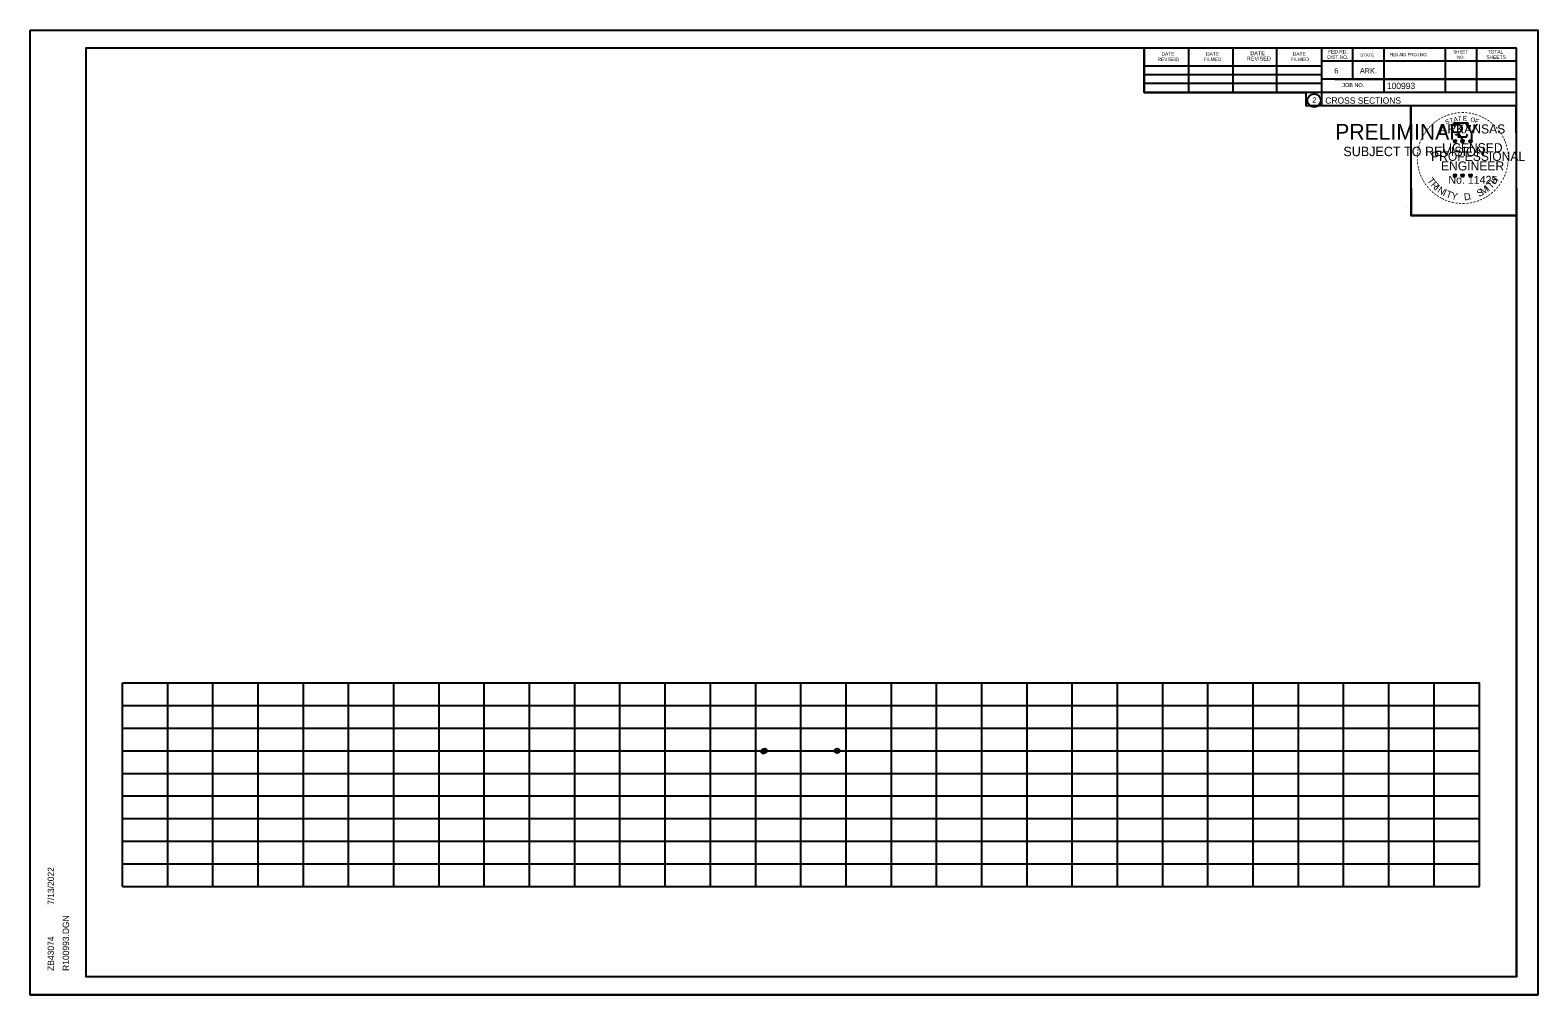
# Model space of a CAD drawing. Extents: x 4667 to 1632277, y -2100 to 724501.
# Drawn here: x 8302.5 to 8635.8, y -1750.4 to -1537.1 of the extents above; entities that cross this region are included whole.
import ezdxf

# ---------------------------------------------------------------- set-up
doc = ezdxf.new("R2010")
doc.units = 0
doc.layers.add('R_Grid', color=7, linetype='Continuous')
doc.layers.add('R_No Plot', color=7, linetype='Continuous')

msp = doc.modelspace()

# ---------------------------------------------------------------- linework, layer by layer
at = {"layer": 'R_Grid'}
for p, q in [((8322.91, -1681.44), (8622.91, -1681.44)), ((8322.91, -1726.44), (8322.91, -1681.44)), ((8332.91, -1726.44), (8332.91, -1681.44)), ((8342.91, -1726.44), (8342.91, -1681.44)), ((8352.91, -1726.44), (8352.91, -1681.44)), ((8362.91, -1726.44), (8362.91, -1681.44)), ((8372.91, -1726.44), (8372.91, -1681.44)), ((8382.91, -1726.44), (8382.91, -1681.44)), ((8392.91, -1726.44), (8392.91, -1681.44)), ((8402.91, -1726.44), (8402.91, -1681.44)), ((8412.91, -1726.44), (8412.91, -1681.44)), ((8422.91, -1726.44), (8422.91, -1681.44)), ((8432.91, -1726.44), (8432.91, -1681.44)), ((8442.91, -1726.44), (8442.91, -1681.44)), ((8452.91, -1726.44), (8452.91, -1681.44)), ((8462.91, -1726.44), (8462.91, -1681.44)), ((8472.91, -1726.44), (8472.91, -1681.44)), ((8482.91, -1726.44), (8482.91, -1681.44)), ((8492.91, -1726.44), (8492.91, -1681.44)), ((8502.91, -1726.44), (8502.91, -1681.44)), ((8512.91, -1726.44), (8512.91, -1681.44)), ((8522.91, -1726.44), (8522.91, -1681.44)), ((8532.91, -1726.44), (8532.91, -1681.44)), ((8542.91, -1726.44), (8542.91, -1681.44)), ((8552.91, -1726.44), (8552.91, -1681.44)), ((8562.91, -1726.44), (8562.91, -1681.44)), ((8572.91, -1726.44), (8572.91, -1681.44)), ((8582.91, -1726.44), (8582.91, -1681.44)), ((8592.91, -1726.44), (8592.91, -1681.44)), ((8602.91, -1726.44), (8602.91, -1681.44)), ((8612.91, -1726.44), (8612.91, -1681.44)), ((8622.91, -1726.44), (8622.91, -1681.44)), ((8322.91, -1686.44), (8622.91, -1686.44)), ((8322.91, -1691.44), (8622.91, -1691.44)), ((8322.91, -1696.44), (8622.91, -1696.44)), ((8322.91, -1701.44), (8622.91, -1701.44)), ((8322.91, -1706.44), (8622.91, -1706.44)), ((8322.91, -1711.44), (8622.91, -1711.44)), ((8322.91, -1716.44), (8622.91, -1716.44)), ((8322.91, -1721.44), (8622.91, -1721.44)), ((8322.91, -1726.44), (8622.91, -1726.44))]:
    msp.add_line(p, q, dxfattribs=at)
at = {"layer": 'R_No Plot'}
for p, q in [((8302.51, -1537.09), (8635.84, -1537.09)), ((8314.91, -1540.98), (8631.09, -1540.98)), ((8314.91, -1746.44), (8314.91, -1540.98)), ((8467.43, -1541.24), (8467.43, -1541.24)), ((8467.43, -1541.24), (8467.43, -1541.24)), ((8548.83, -1550.86), (8548.83, -1540.98)), ((8558.69, -1550.86), (8558.69, -1541.18)), ((8568.45, -1550.86), (8568.45, -1541.18)), ((8578.13, -1550.86), (8578.13, -1541.18)), ((8587.99, -1540.98), (8587.99, -1553.78)), ((8594.83, -1540.98), (8594.83, -1547.92)), ((8601.77, -1540.98), (8601.77, -1550.86)), ((8615.35, -1540.98), (8615.35, -1550.86)), ((8622.29, -1540.98), (8622.29, -1550.86)), ((8631.09, -1746.44), (8631.09, -1540.98)), ((8548.83, -1545), (8587.99, -1545)), ((8631.09, -1543.92), (8587.99, -1543.92)), ((8631.09, -1543.9), (8631.09, -1543.9)), ((8548.83, -1546.86), (8587.99, -1546.86)), ((8548.83, -1550.86), (8548.83, -1548.8)), ((8548.83, -1548.8), (8587.99, -1548.8)), ((8631.09, -1547.92), (8587.99, -1547.92)), ((8590.95, -1547.92), (8631.09, -1547.92)), ((8631.09, -1550.86), (8548.83, -1550.86)), ((8587.99, -1553.78), (8631.09, -1553.78)), ((8617.18, -1561.52), (8617.52, -1561.64)), ((8617.18, -1561.52), (8617.43, -1561.57)), ((8617.18, -1561.52), (8617.41, -1561.65)), ((8617.31, -1561.93), (8617.52, -1561.64)), ((8617.31, -1561.93), (8617.43, -1561.69)), ((8617.31, -1561.93), (8617.52, -1561.72)), ((8617.52, -1561.27), (8617.48, -1561.52)), ((8617.52, -1561.64), (8617.52, -1561.27)), ((8617.52, -1561.27), (8617.57, -1561.52)), ((8617.87, -1561.52), (8617.52, -1561.64)), ((8617.74, -1561.93), (8617.52, -1561.64)), ((8617.74, -1561.93), (8617.52, -1561.72)), ((8617.87, -1561.52), (8617.59, -1561.57)), ((8617.74, -1561.93), (8617.6, -1561.64)), ((8617.87, -1561.52), (8617.67, -1561.63)), ((8618.85, -1561.52), (8619.19, -1561.64)), ((8618.85, -1561.52), (8619.1, -1561.57)), ((8618.85, -1561.52), (8619.08, -1561.65)), ((8618.98, -1561.93), (8619.19, -1561.64)), ((8618.98, -1561.93), (8619.1, -1561.69)), ((8618.98, -1561.93), (8619.19, -1561.72)), ((8619.19, -1561.27), (8619.15, -1561.52)), ((8619.19, -1561.64), (8619.19, -1561.27)), ((8619.19, -1561.27), (8619.24, -1561.52)), ((8619.54, -1561.52), (8619.19, -1561.64)), ((8619.41, -1561.93), (8619.19, -1561.64)), ((8619.41, -1561.93), (8619.19, -1561.72)), ((8619.54, -1561.52), (8619.26, -1561.57)), ((8619.41, -1561.93), (8619.27, -1561.64)), ((8619.54, -1561.52), (8619.34, -1561.63)), ((8620.61, -1561.54), (8620.96, -1561.65)), ((8620.61, -1561.54), (8620.86, -1561.58)), ((8620.61, -1561.54), (8620.85, -1561.66)), ((8620.74, -1561.94), (8620.96, -1561.65)), ((8620.74, -1561.94), (8620.87, -1561.7)), ((8620.74, -1561.94), (8620.96, -1561.73)), ((8620.96, -1561.28), (8620.92, -1561.53)), ((8620.96, -1561.65), (8620.96, -1561.28)), ((8620.96, -1561.28), (8621.01, -1561.53)), ((8621.31, -1561.54), (8620.96, -1561.65)), ((8621.17, -1561.94), (8620.96, -1561.65)), ((8621.17, -1561.94), (8620.96, -1561.73)), ((8621.31, -1561.54), (8621.02, -1561.59)), ((8621.17, -1561.94), (8621.03, -1561.65)), ((8621.31, -1561.54), (8621.1, -1561.64)), ((8617.17, -1569.1), (8617.52, -1569.21)), ((8617.17, -1569.1), (8617.42, -1569.14)), ((8617.17, -1569.1), (8617.41, -1569.22)), ((8617.3, -1569.51), (8617.52, -1569.21)), ((8617.3, -1569.51), (8617.43, -1569.26)), ((8617.3, -1569.51), (8617.52, -1569.29)), ((8617.52, -1568.84), (8617.48, -1569.1)), ((8617.52, -1569.21), (8617.52, -1568.84)), ((8617.52, -1568.84), (8617.57, -1569.09)), ((8617.87, -1569.1), (8617.52, -1569.21)), ((8617.73, -1569.51), (8617.52, -1569.21)), ((8617.73, -1569.51), (8617.52, -1569.29)), ((8617.87, -1569.1), (8617.58, -1569.15)), ((8617.73, -1569.51), (8617.6, -1569.21)), ((8617.87, -1569.1), (8617.66, -1569.2)), ((8618.84, -1569.1), (8619.19, -1569.21)), ((8618.84, -1569.1), (8619.09, -1569.14)), ((8618.84, -1569.1), (8619.08, -1569.22)), ((8618.97, -1569.51), (8619.19, -1569.21)), ((8618.97, -1569.51), (8619.1, -1569.26)), ((8618.97, -1569.51), (8619.19, -1569.29)), ((8619.19, -1568.84), (8619.15, -1569.1)), ((8619.19, -1569.21), (8619.19, -1568.84)), ((8619.19, -1568.84), (8619.24, -1569.09)), ((8619.54, -1569.1), (8619.19, -1569.21)), ((8619.4, -1569.51), (8619.19, -1569.21)), ((8619.4, -1569.51), (8619.19, -1569.29)), ((8619.54, -1569.1), (8619.25, -1569.15)), ((8619.4, -1569.51), (8619.27, -1569.21)), ((8619.54, -1569.1), (8619.33, -1569.2)), ((8620.61, -1569.11), (8620.96, -1569.22)), ((8620.61, -1569.11), (8620.86, -1569.15)), ((8620.61, -1569.11), (8620.84, -1569.23)), ((8620.74, -1569.52), (8620.96, -1569.22)), ((8620.74, -1569.52), (8620.87, -1569.27)), ((8620.74, -1569.52), (8620.95, -1569.3)), ((8620.96, -1568.85), (8620.92, -1569.11)), ((8621.17, -1569.52), (8620.95, -1569.3)), ((8620.96, -1569.22), (8620.96, -1568.85)), ((8620.96, -1568.85), (8621.01, -1569.1)), ((8621.3, -1569.11), (8620.96, -1569.22)), ((8621.17, -1569.52), (8620.96, -1569.22)), ((8621.3, -1569.11), (8621.02, -1569.16)), ((8621.17, -1569.52), (8621.03, -1569.22)), ((8621.3, -1569.11), (8621.1, -1569.21)), ((8607.13, -1576.24), (8607.13, -1576.24)), ((8314.91, -1746.44), (8314.91, -1746.44)), ((8631.09, -1746.44), (8314.91, -1746.44)), ((8302.51, -1750.42), (8635.84, -1750.42))]:
    msp.add_line(p, q, dxfattribs=at)
for points in [[(8302.5, -1537.09), (8635.84, -1537.09), (8635.84, -1750.42), (8302.5, -1750.42)], [(8548.83, -1540.98), (8548.83, -1550.86), (8584.56, -1550.86), (8584.56, -1553.78), (8607.76, -1553.78), (8607.76, -1578.11), (8631.09, -1578.11), (8631.09, -1746.44), (8314.91, -1746.44), (8314.91, -1540.98)], [(8607.76, -1553.78), (8630.97, -1553.78), (8631.09, -1578.11), (8607.88, -1578.11)]]:
    msp.add_lwpolyline(points, close=True, dxfattribs=at)
for points in [[(8617.22, -1557.65), (8617.49, -1558.47)], [(8620.73, -1558.57), (8620.87, -1558.28), (8620.18, -1558.31), (8620.33, -1557.65), (8617.22, -1557.65)], [(8617.52, -1561.27), (8617.74, -1561.93), (8617.18, -1561.52), (8617.87, -1561.52), (8617.31, -1561.93), (8617.52, -1561.27)], [(8617.71, -1560.07), (8617.71, -1560.16), (8618.27, -1560.18), (8618.22, -1560.65), (8620.09, -1560.65), (8620.29, -1560.11)], [(8619.19, -1561.27), (8619.41, -1561.93), (8618.85, -1561.52), (8619.54, -1561.52), (8618.98, -1561.93), (8619.19, -1561.27)], [(8620.96, -1561.28), (8621.17, -1561.94), (8620.61, -1561.54), (8621.31, -1561.54), (8620.74, -1561.94), (8620.96, -1561.28)], [(8617.52, -1568.84), (8617.73, -1569.51), (8617.17, -1569.1), (8617.87, -1569.1), (8617.3, -1569.51), (8617.52, -1568.84)], [(8619.19, -1568.84), (8619.4, -1569.51), (8618.84, -1569.1), (8619.54, -1569.1), (8618.97, -1569.51), (8619.19, -1568.84)], [(8620.96, -1568.85), (8621.17, -1569.52), (8620.61, -1569.11), (8621.3, -1569.11), (8620.74, -1569.52), (8620.96, -1568.85)]]:
    msp.add_lwpolyline(points, dxfattribs=at)
for centre, radius in [((8586.38, -1552.64), 1.47), ((8617.52, -1561.64), 0.172), ((8617.52, -1561.64), 0.145), ((8617.52, -1561.64), 0.116), ((8617.52, -1561.64), 0.0991), ((8617.52, -1561.64), 0.0747), ((8617.52, -1561.64), 0.0495), ((8617.52, -1561.64), 0.0296), ((8619.19, -1561.64), 0.172), ((8619.19, -1561.64), 0.145), ((8619.19, -1561.64), 0.116), ((8619.19, -1561.64), 0.0991), ((8619.19, -1561.64), 0.0747), ((8619.19, -1561.64), 0.0495), ((8619.19, -1561.64), 0.0296), ((8620.96, -1561.65), 0.172), ((8620.96, -1561.65), 0.145), ((8620.96, -1561.65), 0.116), ((8620.96, -1561.65), 0.0991), ((8620.96, -1561.65), 0.0747), ((8620.96, -1561.65), 0.0495), ((8620.96, -1561.65), 0.0296), ((8617.52, -1569.21), 0.172), ((8617.52, -1569.21), 0.145), ((8617.52, -1569.21), 0.116), ((8617.52, -1569.21), 0.0991), ((8617.52, -1569.21), 0.0747), ((8617.52, -1569.21), 0.0495), ((8617.52, -1569.21), 0.0296), ((8619.19, -1569.21), 0.172), ((8619.19, -1569.21), 0.145), ((8619.19, -1569.21), 0.116), ((8619.19, -1569.21), 0.0991), ((8619.19, -1569.21), 0.0747), ((8619.19, -1569.21), 0.0495), ((8619.19, -1569.21), 0.0296), ((8620.96, -1569.22), 0.172), ((8620.96, -1569.22), 0.145), ((8620.96, -1569.22), 0.116), ((8620.96, -1569.22), 0.0991), ((8620.96, -1569.22), 0.0747), ((8620.96, -1569.22), 0.0495), ((8620.96, -1569.22), 0.0296), ((8464.61, -1696.56), 0.5), ((8464.91, -1696.46), 0.5), ((8480.91, -1696.46), 0.5)]:
    msp.add_circle(centre, radius, dxfattribs=at)

# ---------------------------------------------------------------- texts
for s, height, rotation, p in [('REVISED', 0.782, 360, (8551.75, -1543.92)), ('DATE', 0.782, 360, (8552.63, -1542.74)), ('FILMED', 0.782, 360, (8561.91, -1543.92)), ('DATE', 0.782, 360, (8562.49, -1542.74)), ('REVISED', 0.879, 360, (8571.49, -1543.82)), ('DATE', 0.879, 360, (8572.27, -1542.64)), ('FILMED', 0.782, 360, (8581.25, -1543.92)), ('DATE', 0.782, 360, (8581.65, -1542.74)), ('DIST.NO.', 0.782, 360, (8589.27, -1543.44)), ('FED.RD.', 0.782, 360, (8589.47, -1542.26)), ('STATE', 0.684, 360, (8596.59, -1542.94)), ('FED.AID PROJ.NO.', 0.684, 360, (8603.05, -1542.84)), ('SHEET', 0.684, 360, (8617.21, -1542.26)), ('NO.', 0.684, 360, (8617.99, -1543.44)), ('SHEETS', 0.782, 360, (8624.45, -1543.44)), ('TOTAL', 0.782, 360, (8624.73, -1542.26)), ('6', 1.17, 360, (8590.83, -1546.66)), ('ARK.', 1.172, 360, (8596.49, -1546.66)), ('JOB NO.', 0.879, 360, (8592.59, -1549.68)), ('100993', 1.4, 360, (8602.47, -1550.12)), ('2', 1.17, 360, (8585.99, -1553.13)), ('CROSS SECTIONS', 1.4, 360, (8588.85, -1553.35)), ('-', 1.6, 34.0636, (8614.1, -1557.48)), ('-', 1.6, 28.7918, (8614.7, -1557.11)), ('-', 1.6, 24.3072, (8615.33, -1556.79)), ('-', 1.6, 19.1761, (8615.96, -1556.52)), ('T', 1, 16.4036, (8616.49, -1557.64)), ('-', 1.6, 13.6301, (8616.71, -1556.28)), ('A', 1, 11.2132, (8617.31, -1557.39)), ('-', 1.6, 10.2193, (8617.39, -1556.12)), ('T', 1, 6.0228, (8618.16, -1557.22)), ('-', 1.6, 5.8968, (8618.12, -1556.01)), ('-', 1.6, 0.1862, (8618.89, -1555.93)), ('E', 1, 0.8323, (8619.27, -1557.11)), ('-', 1.6, 357.743, (8619.62, -1555.95)), ('-', 1.6, 352.1617, (8620.36, -1556)), ('O', 1, 350.4515, (8620.87, -1557.32)), ('-', 1.6, 347.2049, (8621.08, -1556.12)), ('F', 1, 340.0707, (8621.82, -1557.55)), ('-', 1.6, 342.3362, (8621.71, -1556.27)), ('-', 1.6, 337.8551, (8622.45, -1556.5)), ('-', 1.6, 334.1211, (8623.08, -1556.77)), ('-', 1.6, 329.6409, (8623.66, -1557.05)), ('PRELIMINARY', 3.5, 360, (8591.04, -1561.32)), ('DWB', 0.01, 360, (8591.79, -1559.47)), ('-', 1.6, 58.0706, (8611.02, -1560.72)), ('-', 1.6, 54.2325, (8611.35, -1560.2)), ('-', 1.6, 50.6142, (8611.76, -1559.63)), ('-', 1.6, 48.423, (8612.17, -1559.14)), ('-', 1.6, 42.9622, (8612.61, -1558.67)), ('-', 1.6, 38.9507, (8613.05, -1558.25)), ('-', 1.6, 36.2317, (8613.52, -1557.87)), ('ARKANSAS', 2, 360, (8614.07, -1559.93)), ('S', 1, 21.594, (8615.57, -1557.97)), ('-', 1.6, 325.8627, (8624.3, -1557.41)), ('-', 1.6, 320.5297, (8624.91, -1557.84)), ('-', 1.6, 315.5786, (8625.51, -1558.32)), ('-', 1.6, 309.8797, (8626.08, -1558.87)), ('-', 1.6, 306.6522, (8626.61, -1559.48)), ('-', 1.4, 303.6753, (8627.09, -1560.04)), ('SUBJECT TO REVISION', 2.0751, 360, (8592.85, -1564.95)), ('-', 1.6, 81.2013, (8609.9, -1564.01)), ('-', 1.6, 75.461, (8610.04, -1563.29)), ('-', 1.6, 72.3945, (8610.23, -1562.58)), ('-', 1.6, 67.7743, (8610.45, -1561.95)), ('-', 1.6, 62.8713, (8610.71, -1561.34)), ('LICENSED', 2, 360, (8614.67, -1564.08)), ('DWB', 0.01, 360, (8617.51, -1561.64)), ('DWB', 0.01, 360, (8619.18, -1561.64)), ('DWB', 0.01, 360, (8620.95, -1561.65)), ('-', 1.6, 299.6684, (8627.41, -1560.65)), ('-', 1.6, 294.6628, (8627.73, -1561.26)), ('-', 1.6, 290.5728, (8627.99, -1561.84)), ('-', 1.6, 285.1233, (8628.23, -1562.42)), ('-', 1.6, 280.5493, (8628.43, -1563.16)), ('-', 1.6, 94.1959, (8609.84, -1566.12)), ('-', 1.6, 89.0622, (8609.8, -1565.4)), ('-', 1.6, 98.9479, (8609.91, -1566.79)), ('-', 1.6, 85.1863, (8609.83, -1564.7)), ('PROFESSIONAL', 2, 360, (8612.24, -1565.99)), ('ENGINEER', 2, 360, (8614.43, -1568.11)), ('-', 1.6, 276.5962, (8628.59, -1563.93)), ('-', 1.6, 263.5172, (8628.66, -1565.95)), ('-', 1.6, 274.3301, (8628.65, -1564.65)), ('-', 1.6, 269.9407, (8628.68, -1565.28)), ('-', 1.6, 101.7149, (8610.05, -1567.52)), ('-', 1.6, 105.4578, (8610.21, -1568.12)), ('-', 1.6, 109.0874, (8610.42, -1568.75)), ('-', 1.6, 114.0643, (8610.68, -1569.34)), ('-', 1.6, 115.7289, (8610.98, -1569.96)), ('T', 1.54, 306.0406, (8611.28, -1570.37)), ('No. 11425', 1.757, 360, (8616.06, -1571.06)), ('DWB', 0.01, 360, (8617.51, -1569.21)), ('DWB', 0.01, 360, (8619.18, -1569.21)), ('DWB', 0.01, 360, (8620.94, -1569.22)), ('H', 1.54, 54.6088, (8626.4, -1571.34)), ('-', 1.6, 244.6197, (8627.82, -1569.3)), ('-', 1.6, 247.8887, (8628.08, -1568.68)), ('-', 1.6, 252.8681, (8628.3, -1568)), ('-', 1.6, 255.7626, (8628.48, -1567.28)), ('-', 1.6, 260.9953, (8628.59, -1566.6)), ('-', 1.6, 120.4471, (8611.34, -1570.55)), ('-', 1.6, 125.8934, (8611.74, -1571.11)), ('-', 1.6, 130.7181, (8612.2, -1571.66)), ('-', 1.6, 134.2238, (8612.72, -1572.21)), ('R', 1.54, 314.005, (8612.04, -1571.42)), ('-', 1.6, 138.9338, (8613.25, -1572.67)), ('-', 1.6, 144.6463, (8613.8, -1573.08)), ('I', 1.54, 321.9694, (8612.94, -1572.35)), ('N', 1.54, 326.5002, (8613.51, -1572.82)), ('I', 1.54, 335.3603, (8614.72, -1573.61)), ('T', 1.54, 339.8912, (8615.38, -1573.94)), ('Y', 1.54, 347.8556, (8616.6, -1574.38)), ('D', 1.54, 6.3969, (8619.58, -1574.74)), ('S', 1.54, 26.9312, (8622.83, -1574.01)), ('M', 1.54, 32.6563, (8623.67, -1573.6)), ('I', 1.54, 42.1136, (8624.95, -1572.76)), ('T', 1.54, 46.6444, (8625.51, -1572.28)), ('-', 1.6, 215.7363, (8625.04, -1572.82)), ('-', 1.6, 221.0851, (8625.59, -1572.35)), ('-', 1.6, 225.7653, (8626.11, -1571.84)), ('-', 1.6, 231.2538, (8626.59, -1571.28)), ('-', 1.6, 233.8452, (8627.02, -1570.71)), ('-', 1.6, 239.0712, (8627.42, -1570.06)), ('-', 1.6, 148.0898, (8614.36, -1573.45)), ('-', 1.6, 151.5704, (8614.94, -1573.77)), ('-', 1.6, 154.6002, (8615.46, -1574.02)), ('-', 1.6, 158.5612, (8616.09, -1574.27)), ('-', 1.6, 162.7983, (8616.77, -1574.49)), ('-', 1.6, 167.5555, (8617.49, -1574.65)), ('-', 1.6, 173.1155, (8618.26, -1574.76)), ('-', 1.6, 176.5183, (8619.01, -1574.81)), ('-', 1.6, 181.5918, (8619.75, -1574.79)), ('-', 1.6, 185.8167, (8620.56, -1574.72)), ('-', 1.6, 191.2858, (8621.3, -1574.59)), ('.', 1.54, 13.7642, (8620.77, -1574.61)), ('-', 1.6, 195.4743, (8622.03, -1574.39)), ('-', 1.6, 200.7184, (8622.7, -1574.15)), ('-', 1.6, 204.2516, (8623.32, -1573.87)), ('-', 1.6, 207.3568, (8623.95, -1573.55)), ('-', 1.6, 212.2491, (8624.51, -1573.21)), ('7/13/2022', 1.4, 90, (8307.78, -1730.51)), ('R100993.DGN', 1.4, 90, (8311.1, -1745.12)), ('ZB43074', 1.4, 90, (8307.78, -1745.12))]:
    msp.add_text(s, height=height, rotation=rotation, dxfattribs=at).set_placement(p)

doc.saveas('drawing.dxf')
